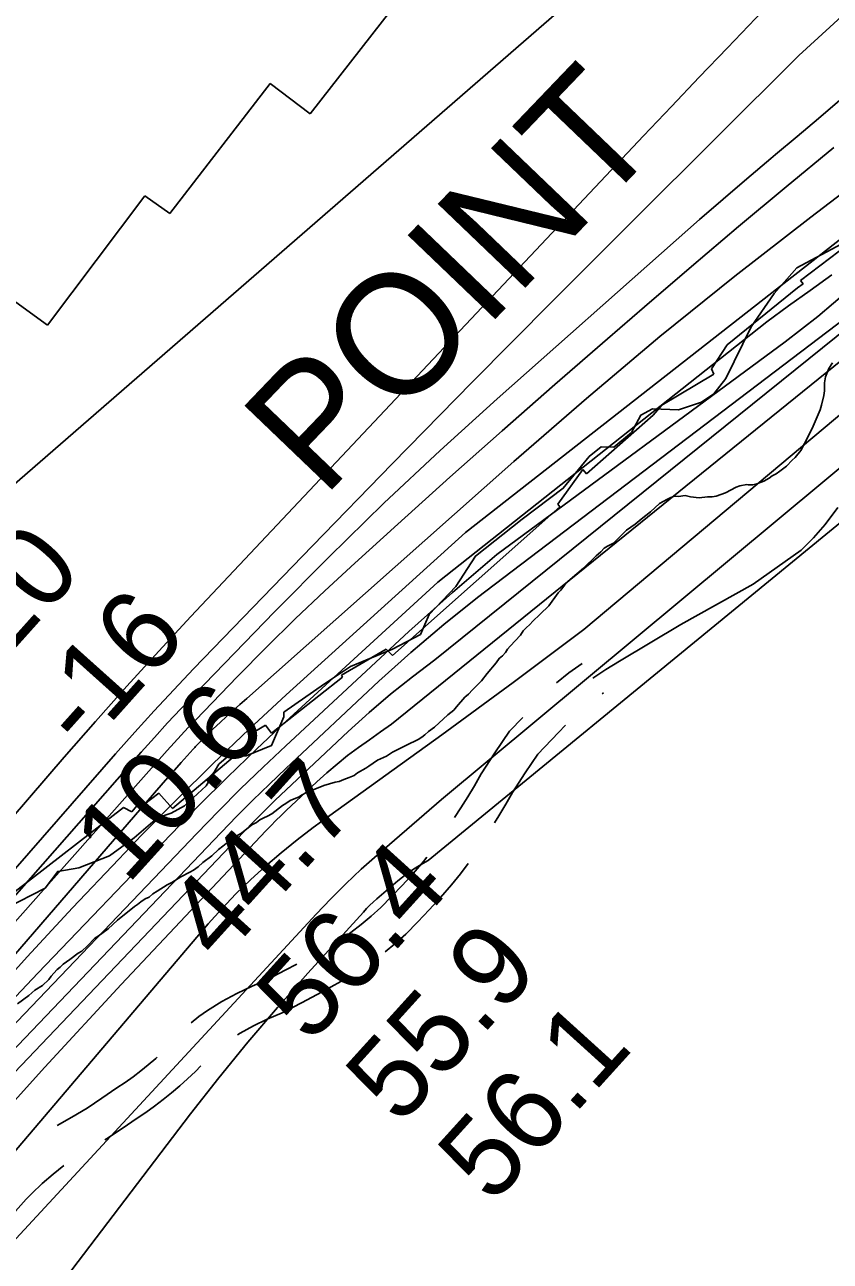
# Model space of a CAD drawing. Extents: x 3172231 to 3210228, y 940198 to 965780.
# Drawn here: x 3193027 to 3193691, y 959893 to 960913 of the extents above; entities that cross this region are included whole.
import ezdxf

# ---------------------------------------------------------------- set-up
doc = ezdxf.new("R2010")
doc.units = 0
for name, color, linetype in [('V-RIVR-EDGE', 7, 'Continuous'), ('V-RIVR-RANG', 7, 'Continuous'), ('V-ROAD-CNTR', 7, 'Continuous'), ('V-RRAP-RVMT', 7, 'Continuous'), ('V-RRAP-RVMT-IDEN', 7, 'Continuous'), ('V-SITE-VEGE', 7, 'Continuous'), ('V-TOPO-DPTH', 7, 'Continuous'), ('V-TOPO-MAJR', 7, 'Continuous'), ('V-TOPO-MINR', 7, 'Continuous'), ('V-TOPO-WATR', 7, 'Continuous')]:
    doc.layers.add(name, color=color, linetype=linetype)

msp = doc.modelspace()

# ---------------------------------------------------------------- linework, layer by layer
at = {"layer": 'V-RIVR-EDGE'}
for points in [[(3193626.05, 960663.733), (3193644.809, 960691.071), (3193663.553, 960712.324), (3193700.114, 960731.794)], [(3193011.533, 960184.497), (3193043.74, 960200.936), (3193054.206, 960214.819), (3193071.601, 960217.819), (3193096.837, 960227.754), (3193117.303, 960242.483), (3193136.47, 960258.953), (3193147.781, 960262.837), (3193158.663, 960268.896), (3193176.526, 960285.37), (3193187.002, 960303.166), (3193194.843, 960310.101), (3193209.622, 960310.064), (3193230.508, 960318.706), (3193240.564, 960342.154), (3193240.574, 960346.066), (3193274.102, 960369.456), (3193295.436, 960383.748), (3193330.246, 960398.006), (3193353.314, 960410.12), (3193360.309, 960426.621), (3193382.535, 960449.604), (3193398.68, 960474.775), (3193437.007, 960505.108), (3193470.975, 960530.67), (3193492.339, 960556.698), (3193502.357, 960564.932), (3193512.788, 960564.472), (3193527.162, 960576.607), (3193535.022, 960590.932), (3193544.598, 960596.124), (3193565.895, 960595.202), (3193585.037, 960601.675), (3193595.052, 960608.605), (3193605.08, 960621.186), (3193626.05, 960663.733)]]:
    msp.add_lwpolyline(points, dxfattribs=at)
at = {"layer": 'V-ROAD-CNTR'}
msp.add_line((3193503.142, 960361.294), (3193504.149, 960362.027), dxfattribs=at)
for points in [[(3193495.322, 960374.155), (3193506.215, 960381.382), (3193517.399, 960388.126), (3193542.63, 960403.128), (3193567.798, 960418.242), (3193627.694, 960451.575), (3193647.271, 960465.696), (3193667.034, 960479.557), (3193677.256, 960489.854), (3193686.951, 960500.645), (3193697.441, 960514.862)], [(3193465.495, 960370.308), (3193475.665, 960378.4), (3193486.495, 960386.283)], [(3193381.309, 960259.362), (3193386.503, 960267.177), (3193392.242, 960276.264), (3193397.776, 960285.482), (3193403.377, 960295.318), (3193414.56, 960312.702), (3193426.726, 960330.326), (3193437.523, 960341.731)], [(3193414.217, 960254.878), (3193417.788, 960260.532), (3193423.674, 960270.336), (3193429.045, 960279.768), (3193439.526, 960296.06), (3193450.102, 960311.38), (3193467.106, 960329.343), (3193472.914, 960335.262)], [(3193286.418, 960157.843), (3193287.646, 960158.542), (3193295.876, 960164.542), (3193304.412, 960171.17), (3193312.737, 960178.053), (3193320.609, 960184.977), (3193329.498, 960194.018), (3193338.473, 960203.521), (3193347.252, 960213.204), (3193355.783, 960223.005), (3193358.627, 960226.475)], [(3193324.206, 960148.609), (3193332.207, 960155.225), (3193341.239, 960163.169), (3193351.102, 960173.2), (3193360.493, 960183.145), (3193369.68, 960193.278), (3193378.705, 960203.645), (3193386.152, 960212.733), (3193392.505, 960221.297)], [(3193164.264, 960090.064), (3193170.429, 960095.197), (3193177.709, 960100.16), (3193189.564, 960107.492), (3193201.831, 960114.245), (3193214.422, 960120.366), (3193226.446, 960125.48), (3193241.803, 960133.347), (3193251.432, 960138.459)], [(3193202.474, 960080.202), (3193204.698, 960081.578), (3193215.631, 960087.597), (3193226.858, 960093.054), (3193239.172, 960098.292), (3193255.677, 960106.747), (3193271.684, 960115.245), (3193287.565, 960123.979), (3193291.254, 960126.078)], [(3193053.794, 960005.256), (3193065.86, 960012.179), (3193078.324, 960019.808), (3193090.563, 960027.789), (3193102.839, 960036.302), (3193109.74, 960040.927), (3193116.246, 960045.561), (3193122.621, 960050.379), (3193128.857, 960055.38), (3193134.949, 960060.558), (3193136.175, 960061.663)], [(3193093.139, 959993.702), (3193094.352, 959994.444), (3193107.307, 960002.893), (3193119.739, 960011.514), (3193126.796, 960016.243), (3193133.996, 960021.371), (3193141.055, 960026.707), (3193147.959, 960032.244), (3193154.705, 960037.978), (3193161.281, 960043.9), (3193167.676, 960049.999), (3193172.187, 960054.551)], [(3192993.182, 959898.228), (3192999.653, 959907.675), (3193003.455, 959913.647), (3193007.175, 959919.115), (3193011.06, 959924.474), (3193015.107, 959929.713), (3193019.314, 959934.83), (3193023.669, 959939.817), (3193028.167, 959944.66), (3193032.783, 959949.34), (3193041.383, 959957.479), (3193050.286, 959965.207), (3193059.33, 959972.402)]]:
    msp.add_lwpolyline(points, dxfattribs=at)
at = {"layer": 'V-RRAP-RVMT'}
for p, q in [((3193262.356, 960839.358), (3193342.645, 960942.333)), ((3193146.642, 960757.17), (3193229.378, 960864.373)), ((3193229.378, 960864.373), (3193262.356, 960839.358)), ((3193774.921, 960784.527), (3193666.686, 960701.773)), ((3193045.644, 960665.067), (3193125.859, 960771.63)), ((3193125.859, 960771.63), (3193146.642, 960757.17)), ((3193664.112, 960695.818), (3193606.146, 960648.924)), ((3193668.767, 960699.137), (3193664.112, 960695.818)), ((3193666.686, 960701.773), (3193668.767, 960699.137)), ((3193019.618, 960684.067), (3193045.644, 960665.067)), ((3193606.146, 960648.924), (3193593.21, 960629.005)), ((3193595.165, 960624.59), (3193552.333, 960599.094)), ((3193593.21, 960629.005), (3193595.165, 960624.59)), ((3193552.333, 960599.094), (3193545.232, 960590.796)), ((3193545.232, 960590.796), (3193490.251, 960542.61)), ((3193487.184, 960546.146), (3193466.581, 960517.566)), ((3193490.251, 960542.61), (3193487.184, 960546.146)), ((3193468.234, 960515.21), (3193330.086, 960392.807)), ((3193466.581, 960517.566), (3193468.234, 960515.21)), ((3193325.074, 960398.053), (3193288.181, 960376.512)), ((3193330.086, 960392.807), (3193325.074, 960398.053)), ((3193289.068, 960374.805), (3193230.439, 960328.863)), ((3193288.181, 960376.512), (3193289.068, 960374.805)), ((3193217.472, 960327.074), (3193209.467, 960318.099)), ((3193225.362, 960335.461), (3193215.876, 960329.724)), ((3193215.876, 960329.724), (3193217.472, 960327.074)), ((3193230.439, 960328.863), (3193225.362, 960335.461)), ((3193209.467, 960318.099), (3193148.864, 960266.753)), ((3193137.541, 960279.365), (3193125.954, 960270.576)), ((3193148.864, 960266.753), (3193137.541, 960279.365)), ((3193108.473, 960267.447), (3193019.12, 960198.361)), ((3193115.239, 960263.842), (3193108.473, 960267.447)), ((3193123.475, 960273.757), (3193115.239, 960263.842)), ((3193125.954, 960270.576), (3193123.475, 960273.757))]:
    msp.add_line(p, q, dxfattribs=at)
at = {"layer": 'V-SITE-VEGE'}
for points in [[(3193692.921, 960634.146), (3193689.877, 960629.231), (3193687.299, 960622.546), (3193686.255, 960617.434), (3193686.334, 960611.006), (3193685.935, 960607.231), (3193684.043, 960599.226), (3193682.761, 960595.22), (3193677.161, 960581.846), (3193673.27, 960573.816), (3193666.989, 960561.766), (3193662.184, 960555.941)], [(3193662.184, 960555.941), (3193659.772, 960553.916), (3193654.955, 960548.978), (3193649.464, 960544.698), (3193646.607, 960542.666), (3193643.304, 960540.854), (3193640.664, 960539.045), (3193636.263, 960536.553), (3193630.526, 960534.263), (3193627.209, 960533.559), (3193623.44, 960533.512), (3193622.328, 960533.718), (3193616.575, 960532.762), (3193613.485, 960531.613), (3193604.675, 960526.849), (3193597.173, 960524.095), (3193593.63, 960523.607), (3193589.861, 960523.56), (3193582.998, 960522.811), (3193575.894, 960523.609), (3193571.446, 960524.662), (3193565.912, 960523.931), (3193562.805, 960524.113), (3193559.715, 960522.966), (3193556.409, 960521.373), (3193553.323, 960519.784), (3193550.466, 960517.973), (3193543.009, 960511.229), (3193535.106, 960505.145), (3193530.277, 960501.094), (3193523.244, 960496.129), (3193512.289, 960485.351), (3193507.444, 960482.852), (3193504.802, 960481.267), (3193501.955, 960478.349), (3193498.006, 960474.976), (3193487.711, 960464.871), (3193478.497, 960456.994), (3193474.551, 960453.398), (3193472.363, 960450.932), (3193469.091, 960446.68), (3193466.68, 960444.434), (3193459.054, 960433.696), (3193456.862, 960431.449), (3193454.233, 960429.201), (3193451.603, 960426.508), (3193445.905, 960421.115), (3193443.501, 960418.426), (3193440.429, 960415.727), (3193437.801, 960413.034), (3193435.626, 960409.683), (3193427.316, 960400.488), (3193424.907, 960398.02), (3193423.388, 960395.337), (3193420.76, 960392.646), (3193418.128, 960390.395), (3193415.734, 960386.819), (3193408.302, 960378.081), (3193403.499, 960372.035), (3193401.095, 960369.344), (3193396.055, 960364.402), (3193392.774, 960360.816), (3193389.923, 960358.342), (3193382.925, 960350.494), (3193380.742, 960347.803), (3193375.915, 960343.756), (3193364.952, 960333.864), (3193359.9, 960330.033), (3193356.828, 960327.333), (3193354.411, 960325.531), (3193351.333, 960323.495), (3193341.633, 960318.943), (3193330.179, 960313.032), (3193325.116, 960309.868), (3193317.842, 960306.452), (3193310.584, 960301.707), (3193308.167, 960299.902), (3193301.339, 960296.048), (3193298.707, 960294.02), (3193294.517, 960292.196), (3193290.102, 960290.588), (3193286.354, 960288.989), (3193283.036, 960288.284), (3193273.533, 960285.726), (3193264.711, 960282.07), (3193261.626, 960280.479), (3193258.755, 960279.557), (3193255.671, 960277.966), (3193252.812, 960276.158), (3193249.06, 960274.782), (3193245.752, 960273.188), (3193242.238, 960270.704), (3193239.596, 960269.121), (3193230.589, 960262.356), (3193227.066, 960260.319), (3193223.98, 960258.948), (3193220.894, 960257.357), (3193218.041, 960255.106), (3193214.293, 960253.286), (3193205.732, 960246.306), (3193202.648, 960244.717)], [(3193202.648, 960244.717), (3193196.281, 960239.761), (3193192.979, 960237.723), (3193190.344, 960235.695), (3193186.833, 960232.769), (3193181.132, 960227.6), (3193173.882, 960222.189), (3193169.935, 960218.591), (3193165.979, 960215.881), (3193163.12, 960214.073), (3193155.626, 960210.431), (3193148.147, 960205.684), (3193144.399, 960203.863), (3193136.041, 960198.438), (3193132.518, 960196.398), (3193129.448, 960193.701), (3193126.364, 960192.11), (3193122.624, 960189.626), (3193119.991, 960187.596), (3193117.347, 960186.011), (3193103.521, 960174.757), (3193095.628, 960167.563), (3193087.499, 960161.476), (3193084.857, 960159.891), (3193078.732, 960153.384), (3193073.907, 960149.112), (3193071.046, 960147.304), (3193064.015, 960142.116), (3193058.518, 960138.499), (3193056.11, 960136.032), (3193053.695, 960134.006), (3193051.073, 960130.871), (3193048.665, 960128.401), (3193046.705, 960125.716), (3193041.665, 960120.776), (3193035.283, 960116.928), (3193030.235, 960112.652), (3193021.011, 960105.664)]]:
    msp.add_lwpolyline(points, dxfattribs=at)
at = {"layer": 'V-TOPO-DPTH'}
for points in [[(3192435.875, 959662.344), (3192957.665, 960465.867), (3192976.795, 960488.553), (3192996.544, 960510.7), (3193016.707, 960532.49), (3193557.795, 961002.688), (3193564.467, 961007.97), (3193571.053, 961013.364), (3193589.771, 961029.088), (3193594.453, 961033.08), (3193599.095, 961037.116), (3193603.677, 961041.221), (3193608.22, 961045.37), (3193855.582, 961274.676), (3193954.679, 961367.91), (3194052.842, 961462.103), (3194149.602, 961557.736), (3194245.429, 961654.329), (3194400.749, 961813.221)], [(3194400.749, 961813.221), (3194245.429, 961654.329), (3194149.602, 961557.736), (3194052.842, 961462.103), (3193954.679, 961367.91), (3193855.582, 961274.676), (3193608.22, 961045.37), (3193603.677, 961041.221), (3193599.095, 961037.116), (3193594.453, 961033.08), (3193589.771, 961029.088), (3193571.053, 961013.364), (3193564.467, 961007.97), (3193557.795, 961002.688), (3193016.707, 960532.49), (3192996.544, 960510.7), (3192976.795, 960488.553), (3192957.665, 960465.867), (3192435.875, 959662.344)], [(3192450.881, 959601.539), (3193059.584, 960308.885), (3193085.231, 960338.287), (3193111.139, 960367.455), (3193137.436, 960396.272), (3193163.994, 960424.855), (3193537.146, 960821.096), (3193560.122, 960845.399), (3193583.161, 960869.641), (3193606.294, 960893.794), (3193629.49, 960917.887), (3193664.231, 960953.832), (3193670.064, 960959.945), (3193675.844, 960966.106), (3193681.546, 960972.339), (3193687.195, 960978.622), (3193809.979, 961116.927), (3193877.116, 961192.277), (3193944.435, 961267.464), (3194012.024, 961342.408), (3194079.795, 961417.188), (3194440.886, 961814.187)], [(3194440.886, 961814.187), (3194079.795, 961417.188), (3194012.024, 961342.408), (3193944.435, 961267.464), (3193877.116, 961192.277), (3193809.979, 961116.927), (3193687.195, 960978.622), (3193681.546, 960972.339), (3193675.844, 960966.106), (3193670.064, 960959.945), (3193664.231, 960953.832), (3193629.49, 960917.887), (3193606.294, 960893.794), (3193583.161, 960869.641), (3193560.122, 960845.399), (3193537.146, 960821.096), (3193163.994, 960424.855), (3193137.436, 960396.272), (3193111.139, 960367.455), (3193085.231, 960338.287), (3193059.584, 960308.885), (3192450.881, 959601.539)], [(3192683.309, 959830.034), (3192737.89, 959894.415), (3192793.021, 959958.335), (3193101.845, 960311.816), (3193117.622, 960329.601), (3193133.575, 960347.225), (3193149.791, 960364.606), (3193166.184, 960381.826), (3193264.13, 960483.169), (3193329.828, 960550.741), (3193395.794, 960618.049), (3193462.161, 960684.962), (3193528.795, 960751.611), (3193665.195, 960887.23), (3194359.785, 961522.205), (3194412.269, 961574.393), (3194463.987, 961627.37), (3194549.926, 961717.39)], [(3194549.926, 961717.39), (3194463.987, 961627.37), (3194412.269, 961574.393), (3194359.785, 961522.205), (3193665.195, 960887.23), (3193528.795, 960751.611), (3193462.161, 960684.962), (3193395.794, 960618.049), (3193329.828, 960550.741), (3193264.13, 960483.169), (3193166.184, 960381.826), (3193149.791, 960364.606), (3193133.575, 960347.225), (3193117.622, 960329.601), (3193101.845, 960311.816), (3192793.021, 959958.335), (3192737.89, 959894.415), (3192683.309, 959830.034)], [(3193693.965, 960811.614), (3193654.691, 960779.049), (3193615.565, 960746.309), (3193576.659, 960713.308), (3193537.901, 960680.131), (3193507.495, 960653.927), (3193463.958, 960616.121), (3193420.613, 960578.099), (3193377.554, 960539.753), (3193334.686, 960501.19), (3193299.012, 960468.856), (3193274.353, 960446.062), (3193249.999, 960422.955), (3193226.101, 960399.375), (3193202.508, 960375.48), (3193167.654, 960339.483), (3193161.756, 960333.315), (3193155.911, 960327.097), (3193150.145, 960320.806), (3193144.431, 960314.466), (3193061.565, 960221.347), (3193014.671, 960168.227)], [(3193693.965, 960811.614), (3193654.691, 960779.049), (3193615.565, 960746.309), (3193576.659, 960713.308), (3193537.901, 960680.131), (3193507.495, 960653.927), (3193463.958, 960616.121), (3193420.613, 960578.099), (3193377.554, 960539.753), (3193334.686, 960501.19), (3193299.012, 960468.856), (3193274.353, 960446.062), (3193249.999, 960422.955), (3193226.101, 960399.375), (3193202.508, 960375.48), (3193167.654, 960339.483), (3193161.756, 960333.315), (3193155.911, 960327.097), (3193150.145, 960320.806), (3193144.431, 960314.466), (3193061.565, 960221.347), (3193014.671, 960168.227)], [(3192516.536, 959556.321), (3192955.468, 960061.964), (3192991.976, 960103.373), (3193028.901, 960144.4), (3193066.453, 960184.855), (3193104.423, 960224.928), (3193123.346, 960244.594), (3193152.466, 960274.239), (3193181.985, 960303.474), (3193212.101, 960332.092), (3193242.616, 960360.3), (3193390.411, 960494.119), (3193774.358, 960794.541)], [(3192516.536, 959556.321), (3192955.468, 960061.964), (3192991.976, 960103.373), (3193028.901, 960144.4), (3193066.453, 960184.855), (3193104.423, 960224.928), (3193123.346, 960244.594), (3193152.466, 960274.239), (3193181.985, 960303.474), (3193212.101, 960332.092), (3193242.616, 960360.3), (3193390.411, 960494.119), (3193774.358, 960794.541)], [(3193706.774, 960694.132), (3193680.846, 960672.145), (3193654.047, 960651.228), (3193416.292, 960476.067), (3193379.568, 960444.772), (3193343.591, 960412.568), (3193242.227, 960318.436), (3193223.501, 960300.734), (3193204.989, 960282.814), (3193186.799, 960264.568), (3193168.822, 960246.104), (3192872.549, 959936.346), (3192810.765, 959870.845)]]:
    msp.add_lwpolyline(points, dxfattribs=at)
at = {"layer": 'V-TOPO-MAJR'}
msp.add_lwpolyline([(3192860.429, 959843.402), (3192920.401, 959914.316), (3192981.254, 959984.451), (3193043.426, 960053.419), (3193106.479, 960121.609), (3193225.741, 960248.155), (3193229.861, 960252.449), (3193234.032, 960256.693), (3193238.278, 960260.861), (3193242.574, 960264.979), (3193267.731, 960288.665), (3193275.994, 960296.131), (3193284.45, 960303.363), (3193293.194, 960310.244), (3193302.13, 960316.89), (3193311.223, 960323.343), (3193320.331, 960329.774), (3193329.463, 960336.171), (3193834.668, 960744.807)], dxfattribs=at)
at = {"layer": 'V-TOPO-MINR'}
for points in [[(3192435.875, 959662.344), (3192957.665, 960465.867), (3192976.795, 960488.553), (3192996.544, 960510.7), (3193016.707, 960532.49), (3193557.795, 961002.688), (3193564.467, 961007.97), (3193571.053, 961013.364), (3193589.771, 961029.088), (3193594.453, 961033.08), (3193599.095, 961037.116), (3193603.677, 961041.221), (3193608.22, 961045.37), (3193855.582, 961274.676), (3193954.679, 961367.91), (3194052.842, 961462.103), (3194149.602, 961557.736), (3194245.429, 961654.329), (3194400.749, 961813.221)], [(3192450.881, 959601.539), (3193059.584, 960308.885), (3193085.231, 960338.287), (3193111.139, 960367.455), (3193137.436, 960396.272), (3193163.994, 960424.855), (3193537.146, 960821.096), (3193560.122, 960845.399), (3193583.161, 960869.641), (3193606.294, 960893.794), (3193629.49, 960917.887), (3193664.231, 960953.832), (3193670.064, 960959.945), (3193675.844, 960966.106), (3193681.546, 960972.339), (3193687.195, 960978.622), (3193809.979, 961116.927), (3193877.116, 961192.277), (3193944.435, 961267.464), (3194012.024, 961342.408), (3194079.795, 961417.188), (3194440.886, 961814.187)], [(3192775.572, 959648.4), (3193267.271, 960179.653), (3193279.361, 960192.283), (3193291.721, 960204.633), (3193304.489, 960216.561), (3193317.528, 960228.209), (3193370.729, 960274.154), (3193884.804, 960702.014), (3193903.309, 960720.303), (3193921.687, 960738.716), (3193939.876, 960757.317), (3193957.939, 960776.042), (3194138.587, 960965.243), (3194237.581, 961069.141), (3194336.429, 961173.178), (3194435.058, 961277.421), (3194533.541, 961381.803), (3194701.661, 961560.367), (3194715.886, 961575.652), (3194729.991, 961591.045), (3194743.917, 961606.601), (3194757.723, 961622.264), (3194897.147, 961782.304)], [(3192683.309, 959830.034), (3192737.89, 959894.415), (3192793.021, 959958.335), (3193101.845, 960311.816), (3193117.622, 960329.601), (3193133.575, 960347.225), (3193149.791, 960364.606), (3193166.184, 960381.826), (3193264.13, 960483.169), (3193329.828, 960550.741), (3193395.794, 960618.049), (3193462.161, 960684.962), (3193528.795, 960751.611), (3193665.195, 960887.23), (3194359.785, 961522.205), (3194412.269, 961574.393), (3194463.987, 961627.37), (3194549.926, 961717.39)], [(3192737.453, 959868.279), (3192817.506, 959963.256), (3192898.521, 960057.413), (3192980.179, 960151.024), (3193123.091, 960313.182), (3193133.857, 960325.226), (3193144.735, 960337.168), (3193155.779, 960348.955), (3193166.935, 960360.64), (3193232.909, 960428.777), (3193277.642, 960473.925), (3193323.047, 960518.368), (3193369.464, 960561.754), (3193416.554, 960604.437), (3193564.073, 960735.086), (3193583.416, 960752.08), (3193602.85, 960768.969), (3193622.419, 960785.701), (3193642.079, 960802.328), (3193646.021, 960805.636), (3193663.756, 960820.555), (3193681.464, 960835.506), (3193699.132, 960850.505)], [(3192515.814, 959564.157), (3193133.895, 960279.601), (3193139.365, 960285.894), (3193144.859, 960292.164), (3193150.392, 960298.402), (3193155.95, 960304.617), (3193165.881, 960315.655), (3193167.115, 960317.002), (3193167.742, 960317.666), (3193168.374, 960318.326), (3193172.109, 960322.186), (3193174.633, 960324.751), (3193177.183, 960327.289), (3193179.774, 960329.786), (3193182.392, 960332.255), (3193187.994, 960337.456), (3193193.451, 960342.486), (3193198.929, 960347.492), (3193204.441, 960352.46), (3193209.976, 960357.404), (3193430.258, 960552.842), (3193490.128, 960604.768), (3193550.753, 960655.776), (3193612.51, 960705.407), (3193675.023, 960754.12), (3193769.137, 960825.772)], [(3193014.671, 960168.227), (3193061.565, 960221.347), (3193144.431, 960314.466), (3193150.145, 960320.806), (3193155.911, 960327.097), (3193161.756, 960333.315), (3193167.654, 960339.483), (3193202.508, 960375.48), (3193226.101, 960399.375), (3193249.999, 960422.955), (3193274.353, 960446.062), (3193299.012, 960468.856), (3193334.686, 960501.19), (3193377.554, 960539.753), (3193420.613, 960578.099), (3193463.958, 960616.121), (3193507.495, 960653.927), (3193537.901, 960680.131), (3193576.659, 960713.308), (3193615.565, 960746.309), (3193654.691, 960779.049), (3193693.965, 960811.614)], [(3192612.627, 959623.343), (3193207.696, 960247.52), (3193216.206, 960256.302), (3193224.809, 960264.991), (3193233.552, 960273.54), (3193242.388, 960281.995), (3193293.644, 960330.252), (3193310.844, 960345.806), (3193328.438, 960360.881), (3193346.623, 960375.238), (3193365.202, 960389.117), (3193810.02, 960747.213)], [(3192594.68, 959485.307), (3193178.33, 960171.547), (3193189.516, 960184.109), (3193201.065, 960196.313), (3193213.156, 960207.979), (3193225.608, 960219.287), (3193238.478, 960230.142), (3193251.539, 960240.755), (3193264.889, 960251.003), (3193278.43, 960261.008), (3193370.802, 960327.307), (3193429.692, 960370.445), (3193488.009, 960414.331), (3193856.959, 960723.71)], [(3192808.901, 959883.28), (3192884.103, 959966.838), (3192960.508, 960049.297), (3193037.715, 960131.024), (3193147.301, 960245.356), (3193170.538, 960269.141), (3193194.07, 960292.625), (3193218.045, 960315.657), (3193242.315, 960338.387), (3193367.462, 960453.374), (3193638.704, 960667.963), (3193656.613, 960680.89), (3193674.564, 960693.759), (3193692.542, 960706.59)], [(3192810.765, 959870.845), (3192872.549, 959936.346), (3193168.822, 960246.104), (3193186.799, 960264.568), (3193204.989, 960282.814), (3193223.501, 960300.734), (3193242.227, 960318.436), (3193343.591, 960412.568), (3193379.568, 960444.772), (3193416.292, 960476.067), (3193654.047, 960651.228), (3193680.846, 960672.145), (3193706.774, 960694.132)], [(3192679.873, 959714.161), (3193188.806, 960246.832), (3193201.913, 960260.322), (3193215.167, 960273.664), (3193228.642, 960286.782), (3193242.265, 960299.751), (3193318.95, 960371.543), (3193345.379, 960395.345), (3193372.387, 960418.443), (3193400.266, 960440.481), (3193703.208, 960670.519)], [(3193031.586, 959841.645), (3193163.722, 960014.907), (3193187.035, 960044.672), (3193210.845, 960074.022), (3193235.404, 960102.749), (3193260.46, 960131.061), (3193306.148, 960181.365), (3193308.784, 960184.163), (3193311.485, 960186.895), (3193314.284, 960189.527), (3193317.147, 960192.092), (3193330.713, 960203.809), (3193334.585, 960207.032), (3193338.53, 960210.158), (3193342.587, 960213.139), (3193346.718, 960216.022), (3193350.947, 960218.762), (3193355.233, 960221.406), (3193359.604, 960223.906), (3193893.372, 960661.375)]]:
    msp.add_lwpolyline(points, dxfattribs=at)
at = {"layer": 'V-TOPO-WATR'}
msp.add_lwpolyline([(3192516.536, 959556.321), (3192955.468, 960061.964), (3192991.976, 960103.373), (3193028.901, 960144.4), (3193066.453, 960184.855), (3193104.423, 960224.928), (3193123.346, 960244.594), (3193152.466, 960274.239), (3193181.985, 960303.474), (3193212.101, 960332.092), (3193242.616, 960360.3), (3193390.411, 960494.119), (3193774.358, 960794.541)], dxfattribs=at)

# ---------------------------------------------------------------- texts
at = {"layer": 'V-RIVR-RANG'}
for s, rotation, p in [('-20', 48.155, (3192989.941, 960366.024)), ('-16', 48.155, (3193076.018, 960312.246)), ('10.6', 47.838326, (3193111.495, 960202.975)), ('44.7', 47.838326, (3193187.906, 960138.378)), ('56.4', 47.838326, (3193262.193, 960071.434)), ('55.9', 47.838326, (3193336.303, 960004.295)), ('56.1', 47.838326, (3193412.361, 959939.306))]:
    msp.add_text(s, height=67, rotation=rotation, dxfattribs=at).set_placement(p)
at = {"layer": 'V-RRAP-RVMT-IDEN'}
msp.add_text('POINT', height=99.9998, rotation=46.226922, dxfattribs=at).set_placement((3193272.759, 960521.596))

doc.saveas('drawing.dxf')
